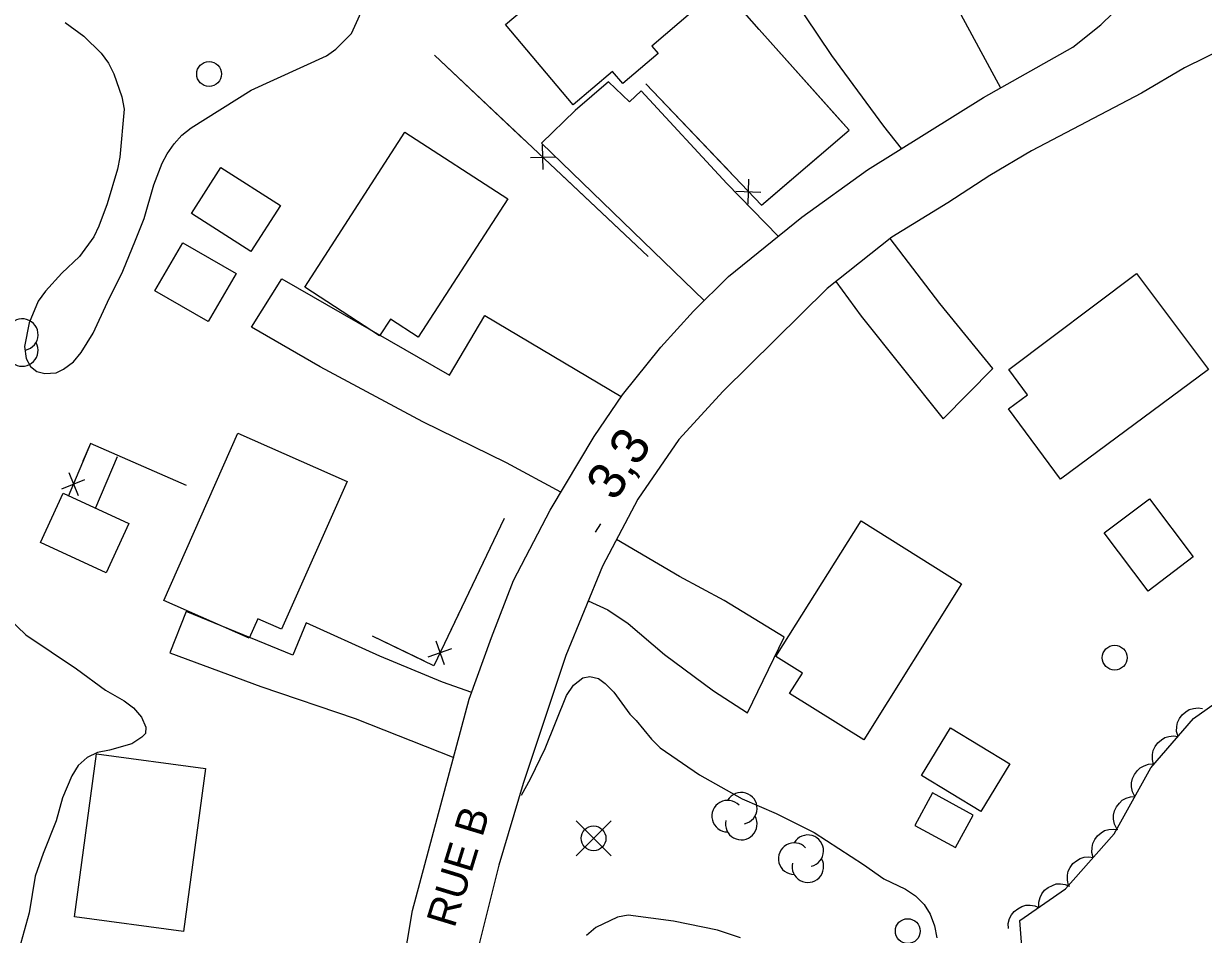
# Model space of a CAD drawing. Extents: x 282461 to 284471, y 5554090 to 5557646.
# Drawn here: x 283172.9 to 283268, y 5555660.4 to 5555733.8 of the extents above; entities that cross this region are included whole.
import ezdxf

# ---------------------------------------------------------------- set-up
doc = ezdxf.new("R2010")
doc.units = 0
for name, color, linetype in [('Niveau 15', 7, 'Continuous'), ('Niveau 19', 7, 'Continuous'), ('Niveau 2', 7, 'Continuous'), ('Niveau 21', 7, 'Continuous'), ('Niveau 3', 7, 'Continuous'), ('Niveau 31', 7, 'Continuous'), ('Niveau 36', 7, 'Continuous'), ('Niveau 37', 7, 'Continuous'), ('Niveau 44', 7, 'Continuous')]:
    doc.layers.add(name, color=color, linetype=linetype)

msp = doc.modelspace()

# ---------------------------------------------------------------- linework, layer by layer
at = {"layer": 'Niveau 19'}
for points in [[(283243.64, 5555723.74), (283242.2, 5555725.56), (283238.03, 5555731.25), (283233.73, 5555737.67), (283229.48, 5555744.68), (283235.36, 5555748.61), (283240.42, 5555740.26), (283244.34, 5555742.66), (283247.54, 5555736.23), (283251.61, 5555728.65)], [(283233.68, 5555716.67), (283229.55, 5555720.94), (283222.64, 5555728.4), (283221.72, 5555727.52), (283220.02, 5555729.13), (283217.32, 5555726.8), (283214.63, 5555724.17), (283227.72, 5555711.49)], [(283238.33, 5555713.02), (283240.37, 5555710.22), (283246.98, 5555701.94), (283251, 5555706.02), (283246.73, 5555711.25), (283242.73, 5555716.5)], [(283216.18, 5555696.05), (283211.8, 5555698.4), (283205.05, 5555701.7), (283196.78, 5555706.14), (283191.25, 5555709.34), (283193.7, 5555713.23), (283207.21, 5555705.47), (283210.06, 5555710.29), (283221.04, 5555703.75)], [(283218.39, 5555687.29), (283219.97, 5555686.55), (283221.6, 5555685.46), (283224.52, 5555682.94), (283228.48, 5555680.02), (283231.22, 5555678.25), (283234.17, 5555684.34), (283229.34, 5555687.31), (283225.73, 5555689.25), (283220.67, 5555692.23)], [(283208.99, 5555679.89), (283206.64, 5555680.72), (283201.58, 5555682.82), (283195.65, 5555685.5), (283194.57, 5555682.89), (283185.97, 5555686.41), (283184.67, 5555683.1), (283191.99, 5555680.38), (283199.6, 5555677.78), (283207.54, 5555674.66)]]:
    msp.add_lwpolyline(points, dxfattribs=at)
at = {"layer": 'Niveau 2'}
for points in [[(283176.22, 5555733.9), (283177.74, 5555732.81), (283179.14, 5555731.43), (283179.73, 5555730.63), (283180.15, 5555729.76), (283180.8, 5555727.92), (283180.98, 5555726.93), (283180.62, 5555723.06), (283180.45, 5555722.07), (283179.61, 5555719.29), (283178.93, 5555717.49), (283178.53, 5555716.62), (283177.39, 5555715.05), (283175.95, 5555713.71), (283174.64, 5555712.25), (283174.06, 5555711.44), (283173.33, 5555709.7), (283172.94, 5555707.79), (283173.07, 5555706.81), (283173.42, 5555706.17), (283173.95, 5555705.77), (283174.58, 5555705.6), (283175.51, 5555705.67), (283176.09, 5555705.96), (283176.89, 5555706.55), (283177.52, 5555707.3), (283178.49, 5555708.87), (283179.63, 5555711.37), (283180.88, 5555713.86), (283181.9, 5555716.36), (283182.58, 5555718.1), (283183.36, 5555720.82), (283184.04, 5555722.56), (283184.44, 5555723.32), (283185.01, 5555724.13), (283185.64, 5555724.83), (283186.39, 5555725.41), (283191.23, 5555728.46), (283197.29, 5555731.22), (283198.04, 5555731.75), (283199.3, 5555733.03), (283200.49, 5555735.64)], [(283171.65, 5555685.87), (283173.05, 5555684.55), (283177.13, 5555681.8), (283179.47, 5555680.08), (283180.98, 5555679.23), (283181.74, 5555678.66), (283182.39, 5555677.91), (283182.74, 5555677.1), (283182.69, 5555676.58), (283182.4, 5555676.29), (283181.6, 5555675.76), (283179.8, 5555675.23), (283178.82, 5555675.05), (283178.01, 5555674.64), (283177.27, 5555674), (283176.75, 5555673.18), (283176.02, 5555671.39), (283175.51, 5555669.53), (283174.44, 5555666.92), (283173.82, 5555665.07), (283173.33, 5555662.12), (283171.31, 5555654.88)], [(283213.01, 5555671.61), (283213.73, 5555672.93), (283214.92, 5555675.37), (283216.62, 5555679.66), (283217.19, 5555680.48), (283217.94, 5555681.06), (283218.52, 5555681.18), (283219.21, 5555681.01), (283219.74, 5555680.61), (283220.44, 5555679.92), (283221.73, 5555678.14), (283222.26, 5555677.62)], [(283222.26, 5555677.62), (283223.49, 5555676.13), (283224.19, 5555675.44), (283227.34, 5555673.26), (283230.78, 5555671.32), (283233.52, 5555670.13), (283236.6, 5555668.59), (283240.57, 5555666.02), (283242.2, 5555664.87), (283243.95, 5555664.02), (283244.77, 5555663.5), (283245.47, 5555662.81), (283245.94, 5555662.01), (283246.3, 5555661.09), (283246.48, 5555660.1)], [(283230.66, 5555660.11), (283228.8, 5555660.73), (283225.25, 5555661.45), (283221.6, 5555661.95), (283220.73, 5555661.77), (283219, 5555660.95), (283218.25, 5555660.31)]]:
    msp.add_lwpolyline(points, dxfattribs=at)
at = {"layer": 'Niveau 21'}
for points in [[(283203, 5555655.14), (283204.21, 5555662.32), (283208.8, 5555679.35), (283210.6, 5555684.33), (283212.36, 5555688.91), (283215.31, 5555694.6), (283218.85, 5555700.52), (283221.14, 5555703.89), (283224.23, 5555707.73), (283226.87, 5555710.64), (283229.68, 5555713.44), (283235.6, 5555718.22), (283240.9, 5555722.02), (283250.23, 5555727.87), (283257.44, 5555731.92), (283259.69, 5555733.73), (283262.56, 5555736.53)], [(283279.55, 5555734.92), (283273.65, 5555733.31), (283269.78, 5555731.89), (283266.44, 5555730.25), (283262.98, 5555728.2), (283254.1, 5555723.57), (283250.76, 5555721.58), (283247.36, 5555719.36), (283242.86, 5555716.6), (283237.63, 5555712.46), (283229.25, 5555704.19), (283225.69, 5555700.29), (283222.38, 5555695.47), (283219.53, 5555690.07), (283216.59, 5555682.88), (283213.15, 5555672.56), (283211.18, 5555665.96), (283209.51, 5555659.29)]]:
    msp.add_lwpolyline(points, dxfattribs=at)
at = {"layer": 'Niveau 3'}
msp.add_line((283218.97, 5555692.81), (283219.4, 5555693.49), dxfattribs=at)
at = {"layer": 'Niveau 31'}
for points in [[(283211.72, 5555733.75), (283221.06, 5555741.63), (283226.82, 5555734.81), (283223.5, 5555732), (283224.01, 5555731.4), (283221.16, 5555728.99), (283220.35, 5555729.95), (283217.18, 5555727.28), (283211.72, 5555733.75)], [(283195.53, 5555712.57), (283203.61, 5555725.06), (283211.9, 5555719.7), (283204.68, 5555708.54), (283202.44, 5555709.99), (283201.57, 5555708.65), (283195.53, 5555712.57)], [(283188.78, 5555722.21), (283193.57, 5555719.14), (283191.2, 5555715.44), (283186.4, 5555718.51), (283188.78, 5555722.21)], [(283185.71, 5555716.15), (283190, 5555713.66), (283187.75, 5555709.79), (283183.46, 5555712.28), (283185.71, 5555716.15)], [(283268.37, 5555705.94), (283256.45, 5555697.1), (283252.26, 5555702.75), (283253.8, 5555703.9), (283252.27, 5555705.94), (283262.57, 5555713.67), (283268.37, 5555705.94)], [(283184.18, 5555687.32), (283190.15, 5555700.79), (283198.95, 5555696.89), (283193.67, 5555684.99), (283191.76, 5555685.84), (283191.06, 5555684.26), (283184.18, 5555687.32)], [(283176.07, 5555695.96), (283181.36, 5555693.52), (283179.52, 5555689.54), (283174.24, 5555691.98), (283176.07, 5555695.96)], [(283263.62, 5555695.51), (283267.15, 5555690.82), (283263.51, 5555688.07), (283259.96, 5555692.76), (283263.62, 5555695.51)], [(283248.48, 5555688.65), (283240.59, 5555676.07), (283234.61, 5555679.82), (283235.64, 5555681.46), (283233.51, 5555682.8), (283240.39, 5555693.74), (283248.48, 5555688.65)], [(283247.58, 5555677.04), (283252.36, 5555674.14), (283250.03, 5555670.3), (283245.25, 5555673.21), (283247.58, 5555677.04)], [(283176.99, 5555661.8), (283178.76, 5555674.94), (283187.53, 5555673.76), (283185.77, 5555660.62), (283176.99, 5555661.8)], [(283249.42, 5555670), (283246.13, 5555671.79), (283244.7, 5555669.17), (283247.98, 5555667.38), (283249.42, 5555670)]]:
    msp.add_lwpolyline(points, dxfattribs=at)
at = {"layer": 'Niveau 36'}
for p, q in [((283220.22, 5555666.71), (283217.4, 5555669.53)), ((283217.4, 5555666.71), (283220.22, 5555669.53))]:
    msp.add_line(p, q, dxfattribs=at)
for centre in [(283187.825, 5555729.756), (283260.817, 5555682.696), (283218.811, 5555668.134), (283244.137, 5555660.652)]:
    msp.add_circle(centre, 1, dxfattribs=at)
at = {"layer": 'Niveau 37'}
for p, q in [((283214.75, 5555722.05), (283214.69, 5555724.05)), ((283213.72, 5555723.02), (283215.72, 5555723.08)), ((283231.27, 5555719.27), (283231.32, 5555721.27)), ((283230.29, 5555720.3), (283232.3, 5555720.24)), ((283175.96, 5555696.32), (283177.81, 5555697.07)), ((283176.51, 5555697.62), (283177.26, 5555695.77)), ((283206.1, 5555684.05), (283206.77, 5555682.16)), ((283205.49, 5555682.77), (283207.38, 5555683.44))]:
    msp.add_line(p, q, dxfattribs=at)
for points in [[(283223.03, 5555728.97), (283232.34, 5555719.17), (283239.41, 5555725.23), (283232.15, 5555733.33), (283221.43, 5555745.55)], [(283238.63, 5555726.1), (283232.15, 5555733.33), (283231.96, 5555733.55)], [(283205.98, 5555731.27), (283223.22, 5555715.05)], [(283205.98, 5555731.27), (283213.26, 5555724.42)], [(283223.03, 5555728.97), (283229.92, 5555721.72)], [(283232.71, 5555719.48), (283239.41, 5555725.23), (283238.63, 5555726.1)], [(283216.18, 5555721.68), (283223.22, 5555715.05)], [(283186, 5555696.57), (283178.27, 5555699.97), (283176.46, 5555695.69)], [(283186, 5555696.57), (283178.27, 5555699.97), (283177.66, 5555698.54)], [(283180.42, 5555698.89), (283178.67, 5555694.78)], [(283180.42, 5555698.89), (283178.67, 5555694.78)], [(283211.61, 5555693.93), (283205.93, 5555682.05), (283200.99, 5555684.44)], [(283211.61, 5555693.93), (283207.3, 5555684.91)], [(283205.18, 5555682.41), (283200.99, 5555684.44)]]:
    msp.add_lwpolyline(points, dxfattribs=at)
at = {"layer": 'Niveau 44'}
for points in [[(283253.44, 5555658.04), (283253.18, 5555661.5), (283256.86, 5555664.07), (283260.76, 5555668.49), (283263.72, 5555673.82), (283267.16, 5555677.78), (283271.76, 5555681.05), (283275.9, 5555684.31), (283279.13, 5555686.18), (283283.04, 5555688.76), (283289.94, 5555695.28), (283294.55, 5555698.09), (283299.19, 5555697.2), (283303.4, 5555693.07), (283304.13, 5555689.37), (283304.16, 5555685.44), (283303.29, 5555679.66), (283302.38, 5555677.57), (283299.62, 5555675.7)], [(283265.92, 5555676.35), (283265.81, 5555676.75), (283265.82, 5555677.16), (283265.88, 5555677.48), (283266.03, 5555677.8), (283266.25, 5555678.1), (283266.55, 5555678.34), (283266.82, 5555678.52), (283267.16, 5555678.61), (283267.53, 5555678.65), (283267.88, 5555678.61)], [(283263.95, 5555674.09), (283263.85, 5555674.49), (283263.86, 5555674.9), (283263.91, 5555675.22), (283264.07, 5555675.54), (283264.29, 5555675.84), (283264.58, 5555676.08), (283264.85, 5555676.26), (283265.19, 5555676.35), (283265.56, 5555676.39), (283265.92, 5555676.35)], [(283262.44, 5555671.51), (283262.25, 5555671.88), (283262.18, 5555672.28), (283262.17, 5555672.61), (283262.25, 5555672.95), (283262.4, 5555673.29), (283262.64, 5555673.59), (283262.87, 5555673.82), (283263.18, 5555673.98), (283263.53, 5555674.1), (283263.89, 5555674.13)], [(283260.98, 5555668.89), (283260.8, 5555669.27), (283260.73, 5555669.67), (283260.71, 5555670), (283260.8, 5555670.34), (283260.95, 5555670.67), (283261.19, 5555670.97), (283261.42, 5555671.2), (283261.73, 5555671.37), (283262.08, 5555671.48), (283262.44, 5555671.51)], [(283259.08, 5555666.59), (283258.98, 5555666.99), (283259, 5555667.4), (283259.05, 5555667.72), (283259.21, 5555668.04), (283259.43, 5555668.34), (283259.73, 5555668.58), (283260, 5555668.75), (283260.34, 5555668.84), (283260.71, 5555668.88), (283261.07, 5555668.84)], [(283257.1, 5555664.34), (283257, 5555664.75), (283257.01, 5555665.15), (283257.07, 5555665.48), (283257.23, 5555665.79), (283257.45, 5555666.09), (283257.75, 5555666.33), (283258.02, 5555666.51), (283258.36, 5555666.6), (283258.73, 5555666.64), (283259.08, 5555666.59)], [(283254.7, 5555662.56), (283254.7, 5555662.98), (283254.81, 5555663.37), (283254.94, 5555663.67), (283255.17, 5555663.94), (283255.45, 5555664.18), (283255.8, 5555664.34), (283256.11, 5555664.45), (283256.46, 5555664.46), (283256.82, 5555664.41), (283257.16, 5555664.28)], [(283252.25, 5555660.85), (283252.24, 5555661.27), (283252.35, 5555661.66), (283252.49, 5555661.96), (283252.71, 5555662.23), (283253, 5555662.46), (283253.34, 5555662.63), (283253.65, 5555662.73), (283254, 5555662.74), (283254.37, 5555662.69), (283254.7, 5555662.56)]]:
    msp.add_lwpolyline(points, dxfattribs=at)
for centre, start, end in [((283172.768, 5555708.741), 282.26917, 149.72625), ((283172.768, 5555707.466), 166.93686, 29.62122), ((283230.72, 5555670.556), 282.26917, 149.72625), ((283229.624, 5555669.919), 44.11537, 269.80396), ((283230.72, 5555669.281), 166.93686, 29.62122), ((283234.987, 5555666.49), 44.11537, 269.80396), ((283236.083, 5555667.127), 282.26917, 149.72625), ((283236.083, 5555665.852), 166.93686, 29.62122)]:
    msp.add_arc(centre, 1.275, start, end, dxfattribs=at)

# ---------------------------------------------------------------- texts
at = {"layer": 'Niveau 15'}
msp.add_text('RUE B', height=2.4, rotation=72.99993, dxfattribs=at).set_placement((283207.6, 5555660.83))
at = {"layer": 'Niveau 3'}
msp.add_text('3,3  ', height=3, rotation=57.28509, dxfattribs=at).set_placement((283220.56, 5555695.22))

doc.saveas('drawing.dxf')
